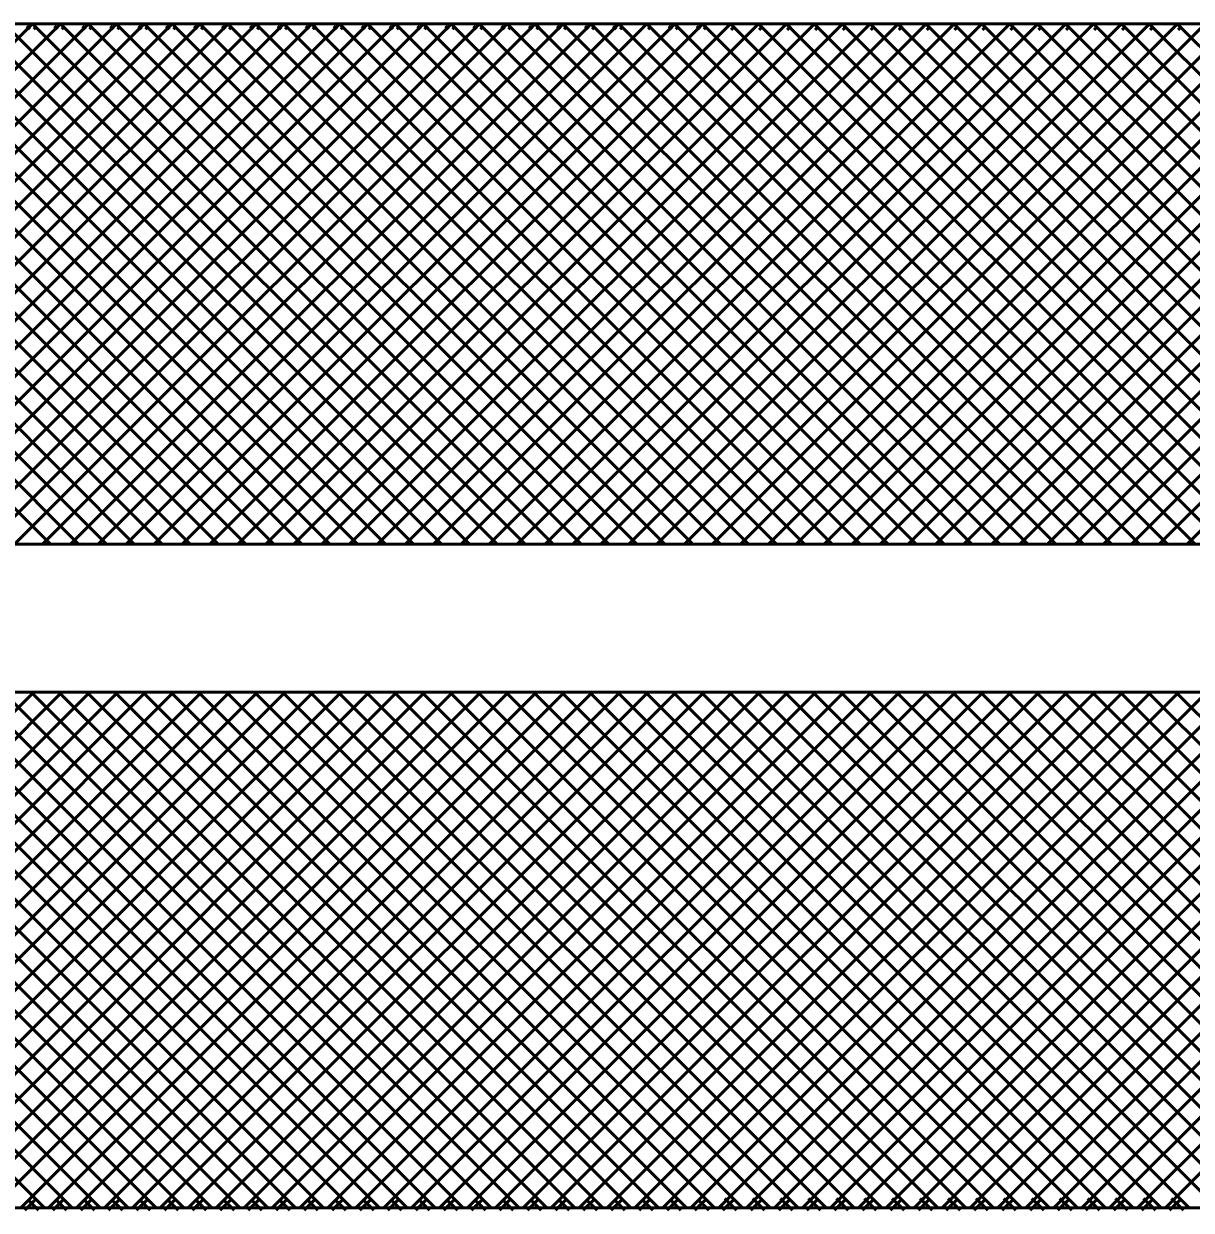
# Model space of a CAD drawing. Extents: x -1 to 679, y 0 to 440.
# Drawn here: x 78.29 to 84.2, y 356.59 to 362.61 of the extents above; entities that cross this region are included whole.
import ezdxf

# ---------------------------------------------------------------- set-up
doc = ezdxf.new("R2010")
doc.units = 0
doc.header["$LTSCALE"] = 0.8
doc.layers.add('1', color=7, linetype='Continuous', lineweight=53)

msp = doc.modelspace()

# ---------------------------------------------------------------- linework, layer by layer
at = {"layer": '1'}
for p, q in [((75.6989, 359.9678), (78.3362, 362.6051)), ((78.4268, 359.9678), (75.7896, 362.6051)), ((75.8403, 359.9678), (78.4776, 362.6051)), ((78.5682, 359.9678), (75.931, 362.6051)), ((75.9817, 359.9678), (78.619, 362.6051)), ((78.7097, 359.9678), (76.0724, 362.6051)), ((76.1232, 359.9678), (78.7604, 362.6051)), ((78.8511, 359.9678), (76.2138, 362.6051)), ((76.2646, 359.9678), (78.9018, 362.6051)), ((78.9925, 359.9678), (76.3552, 362.6051)), ((76.4061, 359.9678), (79.0433, 362.6051)), ((79.1339, 359.9678), (76.4967, 362.6051)), ((76.5475, 359.9678), (79.1847, 362.6051)), ((79.2753, 359.9678), (76.6381, 362.6051)), ((76.6889, 359.9678), (79.3262, 362.6051)), ((79.4167, 359.9678), (76.7795, 362.6051)), ((76.8303, 359.9678), (79.4676, 362.6051)), ((79.5582, 359.9678), (76.9209, 362.6051)), ((76.9718, 359.9678), (79.609, 362.6051)), ((79.6997, 359.9678), (77.0624, 362.6051)), ((77.1132, 359.9678), (79.7504, 362.6051)), ((79.8411, 359.9678), (77.2038, 362.6051)), ((77.2546, 359.9678), (79.8918, 362.6051)), ((79.9825, 359.9678), (77.3452, 362.6051)), ((77.396, 359.9678), (80.0332, 362.6051)), ((80.1239, 359.9678), (77.4867, 362.6051)), ((77.5374, 359.9678), (80.1747, 362.6051)), ((80.2653, 359.9678), (77.6281, 362.6051)), ((77.6788, 359.9678), (80.3161, 362.6051)), ((80.4068, 359.9678), (77.7695, 362.6051)), ((77.8203, 359.9678), (80.4575, 362.6051)), ((80.5482, 359.9678), (77.9109, 362.6051)), ((77.9617, 359.9678), (80.5989, 362.6051)), ((80.6896, 359.9678), (78.0523, 362.6051)), ((78.1031, 359.9678), (80.7403, 362.6051)), ((80.831, 359.9678), (78.1937, 362.6051)), ((78.2445, 359.9678), (80.8817, 362.6051)), ((78.3216, 362.5772), (78.3062, 362.5926)), ((80.9724, 359.9678), (78.3352, 362.6051)), ((78.342, 362.5772), (78.3573, 362.5926)), ((78.3859, 359.9678), (81.0232, 362.6051)), ((78.463, 362.5772), (78.4477, 362.5926)), ((81.1138, 359.9678), (78.4766, 362.6051)), ((78.4834, 362.5772), (78.4988, 362.5926)), ((78.5273, 359.9678), (81.1646, 362.6051)), ((78.6044, 362.5772), (78.5891, 362.5926)), ((81.2553, 359.9678), (78.618, 362.6051)), ((78.6248, 362.5772), (78.6402, 362.5926)), ((78.6688, 359.9678), (81.306, 362.6051)), ((78.7458, 362.5772), (78.7305, 362.5926)), ((81.3967, 359.9678), (78.7594, 362.6051)), ((78.7662, 362.5772), (78.7816, 362.5926)), ((78.8102, 359.9678), (81.4474, 362.6051)), ((78.8872, 362.5772), (78.8719, 362.5926)), ((81.5381, 359.9678), (78.9008, 362.6051)), ((78.9077, 362.5772), (78.923, 362.5926)), ((78.9517, 359.9678), (81.5889, 362.6051)), ((79.0287, 362.5772), (79.0133, 362.5926)), ((81.6795, 359.9678), (79.0422, 362.6051)), ((79.0491, 362.5772), (79.0644, 362.5926)), ((79.0931, 359.9678), (81.7303, 362.6051)), ((79.1701, 362.5772), (79.1547, 362.5926)), ((81.8209, 359.9678), (79.1837, 362.6051)), ((79.1905, 362.5772), (79.2058, 362.5926)), ((79.2345, 359.9678), (81.8717, 362.6051)), ((79.3115, 362.5772), (79.2962, 362.5926)), ((81.9623, 359.9678), (79.3251, 362.6051)), ((79.3319, 362.5772), (79.3473, 362.5926)), ((79.3759, 359.9678), (82.0132, 362.6051)), ((79.4529, 362.5772), (79.4376, 362.5926)), ((82.1037, 359.9678), (79.4665, 362.6051)), ((79.4733, 362.5772), (79.4887, 362.5926)), ((79.5173, 359.9678), (82.1546, 362.6051)), ((79.5943, 362.5772), (79.579, 362.5926)), ((82.2452, 359.9678), (79.608, 362.6051)), ((79.6148, 362.5772), (79.6301, 362.5926)), ((79.6587, 359.9678), (82.296, 362.6051)), ((79.7357, 362.5772), (79.7204, 362.5926)), ((82.3867, 359.9678), (79.7494, 362.6051)), ((79.7562, 362.5772), (79.7715, 362.5926)), ((79.8002, 359.9678), (82.4374, 362.6051)), ((79.8772, 362.5772), (79.8618, 362.5926)), ((82.5281, 359.9678), (79.8908, 362.6051)), ((79.8976, 362.5772), (79.9129, 362.5926)), ((79.9416, 359.9678), (82.5788, 362.6051)), ((80.0186, 362.5772), (80.0032, 362.5926)), ((82.6695, 359.9678), (80.0322, 362.6051)), ((80.039, 362.5772), (80.0543, 362.5926)), ((80.083, 359.9678), (82.7202, 362.6051)), ((80.16, 362.5772), (80.1447, 362.5926)), ((82.8109, 359.9678), (80.1737, 362.6051)), ((80.1804, 362.5772), (80.1958, 362.5926)), ((80.2244, 359.9678), (82.8617, 362.6051)), ((80.3015, 362.5772), (80.2862, 362.5926)), ((82.9523, 359.9678), (80.3151, 362.6051)), ((80.3218, 362.5772), (80.3372, 362.5926)), ((80.3658, 359.9678), (83.0031, 362.6051)), ((80.4429, 362.5772), (80.4276, 362.5926)), ((83.0938, 359.9678), (80.4565, 362.6051)), ((80.4633, 362.5772), (80.4787, 362.5926)), ((80.5072, 359.9678), (83.1445, 362.6051)), ((80.5843, 362.5772), (80.569, 362.5926)), ((83.2352, 359.9678), (80.5979, 362.6051)), ((80.6047, 362.5772), (80.6201, 362.5926)), ((80.6487, 359.9678), (83.2859, 362.6051)), ((80.7257, 362.5772), (80.7104, 362.5926)), ((83.3766, 359.9678), (80.7393, 362.6051)), ((80.7462, 362.5772), (80.7615, 362.5926)), ((80.7901, 359.9678), (83.4273, 362.6051)), ((80.8672, 362.5772), (80.8518, 362.5926)), ((83.518, 359.9678), (80.8807, 362.6051)), ((80.8876, 362.5772), (80.9029, 362.5926)), ((80.9315, 359.9678), (83.5687, 362.6051)), ((81.0086, 362.5772), (80.9933, 362.5926)), ((83.6594, 359.9678), (81.0222, 362.6051)), ((81.029, 362.5772), (81.0443, 362.5926)), ((81.0729, 359.9678), (83.7102, 362.6051)), ((81.15, 362.5772), (81.1347, 362.5926)), ((83.8008, 359.9678), (81.1636, 362.6051)), ((81.1704, 362.5772), (81.1857, 362.5926)), ((81.2143, 359.9678), (83.8516, 362.6051)), ((81.2914, 362.5772), (81.2761, 362.5926)), ((83.9423, 359.9678), (81.305, 362.6051)), ((81.3118, 362.5772), (81.3272, 362.5926)), ((81.3558, 359.9678), (83.9931, 362.6051)), ((84.0837, 359.9678), (81.4464, 362.6051)), ((81.4532, 362.5772), (81.4686, 362.5926)), ((81.4972, 359.9678), (84.1345, 362.6051)), ((81.5742, 362.5772), (81.5589, 362.5926)), ((84.2251, 359.9678), (81.5878, 362.6051)), ((81.5947, 362.5772), (81.61, 362.5926)), ((81.6387, 359.9678), (84.2759, 362.6051)), ((81.7157, 362.5772), (81.7003, 362.5926)), ((84.3665, 359.9678), (81.7292, 362.6051)), ((81.7361, 362.5772), (81.7514, 362.5926)), ((81.7801, 359.9678), (84.4173, 362.6051)), ((84.5079, 359.9678), (81.8707, 362.6051)), ((81.8748, 362.5746), (81.8928, 362.5926)), ((81.9215, 359.9678), (84.5588, 362.6051)), ((84.6494, 359.9678), (82.0122, 362.6051)), ((82.0162, 362.5746), (82.0343, 362.5926)), ((82.0629, 359.9678), (84.7002, 362.6051)), ((84.7908, 359.9678), (82.1536, 362.6051)), ((82.1577, 362.5746), (82.1757, 362.5926)), ((82.2043, 359.9678), (84.8416, 362.6051)), ((84.9322, 359.9678), (82.295, 362.6051)), ((82.2991, 362.5746), (82.3171, 362.5926)), ((82.3457, 359.9678), (84.983, 362.6051)), ((85.0737, 359.9678), (82.4364, 362.6051)), ((82.4405, 362.5746), (82.4585, 362.5926)), ((82.4872, 359.9678), (85.1244, 362.6051)), ((85.2151, 359.9678), (82.5778, 362.6051)), ((82.5819, 362.5746), (82.5999, 362.5926)), ((82.6286, 359.9678), (85.2658, 362.6051)), ((85.3565, 359.9678), (82.7193, 362.6051)), ((82.7233, 362.5746), (82.7413, 362.5926)), ((82.77, 359.9678), (85.4072, 362.6051)), ((85.4979, 359.9678), (82.8607, 362.6051)), ((82.8648, 362.5746), (82.8828, 362.5926)), ((82.9114, 359.9678), (85.5487, 362.6051)), ((85.6393, 359.9678), (83.0021, 362.6051)), ((83.0062, 362.5746), (83.0242, 362.5926)), ((83.0528, 359.9678), (85.6901, 362.6051)), ((85.7807, 359.9678), (83.1435, 362.6051)), ((83.1477, 362.5746), (83.1657, 362.5926)), ((83.1942, 359.9678), (85.8315, 362.6051)), ((85.9222, 359.9678), (83.2849, 362.6051)), ((83.2891, 362.5746), (83.3071, 362.5926)), ((83.3357, 359.9678), (85.9729, 362.6051)), ((86.0636, 359.9678), (83.4263, 362.6051)), ((83.4305, 362.5746), (83.4485, 362.5926)), ((83.4771, 359.9678), (86.1143, 362.6051)), ((86.205, 359.9678), (83.5678, 362.6051)), ((83.5719, 362.5746), (83.5899, 362.5926)), ((83.6185, 359.9678), (86.2557, 362.6051)), ((86.3464, 359.9678), (83.7092, 362.6051)), ((83.7133, 362.5746), (83.7313, 362.5926)), ((83.7599, 359.9678), (86.3972, 362.6051)), ((86.4878, 359.9678), (83.8506, 362.6051)), ((83.8547, 362.5746), (83.8727, 362.5926)), ((83.9014, 359.9678), (86.5387, 362.6051)), ((86.6292, 359.9678), (83.992, 362.6051)), ((83.9962, 362.5746), (84.0142, 362.5926)), ((84.0428, 359.9678), (86.6801, 362.6051)), ((86.7707, 359.9678), (84.1334, 362.6051)), ((84.1376, 362.5746), (84.1556, 362.5926)), ((84.1842, 359.9678), (86.8215, 362.6051)), ((75.7303, 356.6051), (78.3431, 359.2178)), ((78.3955, 356.6051), (75.7827, 359.2178)), ((75.8717, 356.6051), (78.4845, 359.2178)), ((78.5369, 356.6051), (75.9242, 359.2178)), ((76.0132, 356.6051), (78.6259, 359.2178)), ((78.6783, 356.6051), (76.0656, 359.2178)), ((76.1546, 356.6051), (78.7673, 359.2178)), ((78.8197, 356.6051), (76.207, 359.2178)), ((76.296, 356.6051), (78.9087, 359.2178)), ((78.9612, 356.6051), (76.3484, 359.2178)), ((76.4374, 356.6051), (79.0502, 359.2178)), ((79.1026, 356.6051), (76.4898, 359.2178)), ((76.5788, 356.6051), (79.1916, 359.2178)), ((79.244, 356.6051), (76.6312, 359.2178)), ((76.7202, 356.6051), (79.333, 359.2178)), ((79.3854, 356.6051), (76.7727, 359.2178)), ((76.8617, 356.6051), (79.4744, 359.2178)), ((79.5268, 356.6051), (76.9141, 359.2178)), ((77.0031, 356.6051), (79.6158, 359.2178)), ((79.6683, 356.6051), (77.0555, 359.2178)), ((77.1445, 356.6051), (79.7572, 359.2178)), ((79.8097, 356.6051), (77.1969, 359.2178)), ((77.2859, 356.6051), (79.8987, 359.2178)), ((79.9511, 356.6051), (77.3383, 359.2178)), ((77.4273, 356.6051), (80.0401, 359.2178)), ((80.0925, 356.6051), (77.4797, 359.2178)), ((77.5687, 356.6051), (80.1815, 359.2178)), ((80.2339, 356.6051), (77.6212, 359.2178)), ((77.7102, 356.6051), (80.3229, 359.2178)), ((80.3753, 356.6051), (77.7626, 359.2178)), ((77.8516, 356.6051), (80.4643, 359.2178)), ((80.5168, 356.6051), (77.9041, 359.2178)), ((77.9931, 356.6051), (80.6058, 359.2178)), ((80.6582, 356.6051), (78.0455, 359.2178)), ((78.1345, 356.6051), (80.7472, 359.2178)), ((80.7997, 356.6051), (78.1869, 359.2178)), ((78.2759, 356.6051), (80.8887, 359.2178)), ((80.9411, 356.6051), (78.3283, 359.2178)), ((78.4173, 356.6051), (81.0301, 359.2178)), ((81.0825, 356.6051), (78.4697, 359.2178)), ((78.5588, 356.6051), (81.1715, 359.2178)), ((81.2239, 356.6051), (78.6112, 359.2178)), ((78.7002, 356.6051), (81.3129, 359.2178)), ((81.3653, 356.6051), (78.7526, 359.2178)), ((78.8416, 356.6051), (81.4543, 359.2178)), ((81.5067, 356.6051), (78.894, 359.2178)), ((78.983, 356.6051), (81.5957, 359.2178)), ((81.6482, 356.6051), (79.0354, 359.2178)), ((79.1244, 356.6051), (81.7372, 359.2178)), ((81.7896, 356.6051), (79.1768, 359.2178)), ((79.2658, 356.6051), (81.8786, 359.2178)), ((81.931, 356.6051), (79.3182, 359.2178)), ((79.4072, 356.6051), (82.02, 359.2178)), ((82.0724, 356.6051), (79.4597, 359.2178)), ((79.5487, 356.6051), (82.1614, 359.2178)), ((82.2138, 356.6051), (79.6011, 359.2178)), ((79.6901, 356.6051), (82.3028, 359.2178)), ((82.3552, 356.6051), (79.7425, 359.2178)), ((79.8315, 356.6051), (82.4442, 359.2178)), ((82.4967, 356.6051), (79.8839, 359.2178)), ((79.9729, 356.6051), (82.5857, 359.2178)), ((82.6381, 356.6051), (80.0253, 359.2178)), ((80.1143, 356.6051), (82.7271, 359.2178)), ((82.7795, 356.6051), (80.1667, 359.2178)), ((80.2557, 356.6051), (82.8685, 359.2178)), ((82.9209, 356.6051), (80.3082, 359.2178)), ((80.3972, 356.6051), (83.0099, 359.2178)), ((83.0624, 356.6051), (80.4497, 359.2178)), ((80.5387, 356.6051), (83.1514, 359.2178)), ((83.2038, 356.6051), (80.5911, 359.2178)), ((80.6801, 356.6051), (83.2928, 359.2178)), ((83.3452, 356.6051), (80.7325, 359.2178)), ((80.8215, 356.6051), (83.4342, 359.2178)), ((83.4867, 356.6051), (80.8739, 359.2178)), ((80.9629, 356.6051), (83.5757, 359.2178)), ((83.6281, 356.6051), (81.0153, 359.2178)), ((81.1043, 356.6051), (83.7171, 359.2178)), ((83.7695, 356.6051), (81.1568, 359.2178)), ((81.2458, 356.6051), (83.8585, 359.2178)), ((83.9109, 356.6051), (81.2982, 359.2178)), ((81.3872, 356.6051), (83.9999, 359.2178)), ((84.0523, 356.6051), (81.4396, 359.2178)), ((81.5286, 356.6051), (84.1413, 359.2178)), ((84.1937, 356.6051), (81.581, 359.2178)), ((81.67, 356.6051), (84.2827, 359.2178)), ((84.3352, 356.6051), (81.7224, 359.2178)), ((81.8114, 356.6051), (84.4242, 359.2178)), ((84.4766, 356.6051), (81.8638, 359.2178)), ((81.9528, 356.6051), (84.5656, 359.2178)), ((84.618, 356.6051), (82.0053, 359.2178)), ((82.0943, 356.6051), (84.707, 359.2178)), ((84.7594, 356.6051), (82.1467, 359.2178)), ((82.2357, 356.6051), (84.8484, 359.2178)), ((84.9008, 356.6051), (82.2881, 359.2178)), ((82.3771, 356.6051), (84.9898, 359.2178)), ((85.0422, 356.6051), (82.4295, 359.2178)), ((82.5185, 356.6051), (85.1312, 359.2178)), ((85.1837, 356.6051), (82.5709, 359.2178)), ((82.6599, 356.6051), (85.2727, 359.2178)), ((85.3251, 356.6051), (82.7123, 359.2178)), ((82.8013, 356.6051), (85.4141, 359.2178)), ((85.4665, 356.6051), (82.8537, 359.2178)), ((82.9428, 356.6051), (85.5555, 359.2178)), ((85.608, 356.6051), (82.9952, 359.2178)), ((83.0842, 356.6051), (85.697, 359.2178)), ((85.7494, 356.6051), (83.1367, 359.2178)), ((83.2257, 356.6051), (85.8384, 359.2178)), ((85.8908, 356.6051), (83.2781, 359.2178)), ((83.3671, 356.6051), (85.9798, 359.2178)), ((86.0322, 356.6051), (83.4195, 359.2178)), ((83.5085, 356.6051), (86.1213, 359.2178)), ((86.1737, 356.6051), (83.5609, 359.2178)), ((83.6499, 356.6051), (86.2627, 359.2178)), ((86.3151, 356.6051), (83.7023, 359.2178)), ((83.7913, 356.6051), (86.4041, 359.2178)), ((86.4565, 356.6051), (83.8438, 359.2178)), ((83.9327, 356.6051), (86.5455, 359.2178)), ((86.5979, 356.6051), (83.9852, 359.2178)), ((84.0742, 356.6051), (86.6869, 359.2178)), ((86.7393, 356.6051), (84.1266, 359.2178)), ((78.297, 356.5926), (78.3516, 356.6472)), ((78.3665, 356.5926), (78.3119, 356.6472)), ((78.4384, 356.5926), (78.493, 356.6472)), ((78.5079, 356.5926), (78.4533, 356.6472)), ((78.5798, 356.5926), (78.6344, 356.6472)), ((78.6494, 356.5926), (78.5948, 356.6472)), ((78.7212, 356.5926), (78.7758, 356.6472)), ((78.7908, 356.5926), (78.7362, 356.6472)), ((78.8627, 356.5926), (78.9172, 356.6472)), ((78.9322, 356.5926), (78.8777, 356.6472)), ((79.0041, 356.5926), (79.0587, 356.6472)), ((79.0737, 356.5926), (79.0191, 356.6472)), ((79.1455, 356.5926), (79.2001, 356.6472)), ((79.2151, 356.5926), (79.1605, 356.6472)), ((79.2869, 356.5926), (79.3415, 356.6472)), ((79.3565, 356.5926), (79.3019, 356.6472)), ((79.4283, 356.5926), (79.4829, 356.6472)), ((79.4979, 356.5926), (79.4433, 356.6472)), ((79.5698, 356.5926), (79.6244, 356.6472)), ((79.6393, 356.5926), (79.5847, 356.6472)), ((79.7112, 356.5926), (79.7658, 356.6472)), ((79.7807, 356.5926), (79.7262, 356.6472)), ((79.8527, 356.5926), (79.9072, 356.6472)), ((79.9222, 356.5926), (79.8676, 356.6472)), ((79.9941, 356.5926), (80.0487, 356.6472)), ((80.0636, 356.5926), (80.009, 356.6472)), ((80.1355, 356.5926), (80.1901, 356.6472)), ((80.205, 356.5926), (80.1504, 356.6472)), ((80.2769, 356.5926), (80.3315, 356.6472)), ((80.3464, 356.5926), (80.2918, 356.6472)), ((80.4183, 356.5926), (80.4729, 356.6472)), ((80.4878, 356.5926), (80.4333, 356.6472)), ((80.5597, 356.5926), (80.6143, 356.6472)), ((80.6292, 356.5926), (80.5747, 356.6472)), ((80.7012, 356.5926), (80.7557, 356.6472)), ((80.7707, 356.5926), (80.7161, 356.6472)), ((80.8426, 356.5926), (80.8972, 356.6472)), ((80.9121, 356.5926), (80.8575, 356.6472)), ((80.984, 356.5926), (81.0386, 356.6472)), ((81.0535, 356.5926), (80.9989, 356.6472)), ((81.1254, 356.5926), (81.18, 356.6472)), ((81.195, 356.5926), (81.1404, 356.6472)), ((81.2668, 356.5926), (81.3214, 356.6472)), ((81.3364, 356.5926), (81.2818, 356.6472)), ((81.4082, 356.5926), (81.4628, 356.6472)), ((81.4778, 356.5926), (81.4232, 356.6472)), ((81.5497, 356.5926), (81.6042, 356.6472)), ((81.6192, 356.5926), (81.5647, 356.6472)), ((81.6911, 356.5926), (81.7457, 356.6472)), ((81.7607, 356.5926), (81.7061, 356.6472)), ((81.8325, 356.5926), (81.8927, 356.6528)), ((81.9021, 356.5926), (81.8418, 356.6528)), ((81.9739, 356.5926), (82.0342, 356.6528)), ((82.0435, 356.5926), (81.9832, 356.6528)), ((82.1154, 356.5926), (82.1757, 356.6528)), ((82.1849, 356.5926), (82.1247, 356.6528)), ((82.2568, 356.5926), (82.3171, 356.6528)), ((82.3263, 356.5926), (82.2661, 356.6528)), ((82.3982, 356.5926), (82.4585, 356.6528)), ((82.4677, 356.5926), (82.4075, 356.6528)), ((82.5397, 356.5926), (82.5999, 356.6528)), ((82.6092, 356.5926), (82.5489, 356.6528)), ((82.6811, 356.5926), (82.7413, 356.6528)), ((82.7506, 356.5926), (82.6903, 356.6528)), ((82.8225, 356.5926), (82.8828, 356.6528)), ((82.892, 356.5926), (82.8317, 356.6528)), ((82.9639, 356.5926), (83.0242, 356.6528)), ((83.0334, 356.5926), (82.9732, 356.6528)), ((83.1053, 356.5926), (83.1656, 356.6528)), ((83.1748, 356.5926), (83.1146, 356.6528)), ((83.2467, 356.5926), (83.307, 356.6528)), ((83.3162, 356.5926), (83.256, 356.6528)), ((83.3882, 356.5926), (83.4484, 356.6528)), ((83.4577, 356.5926), (83.3974, 356.6528)), ((83.5296, 356.5926), (83.5898, 356.6528)), ((83.5991, 356.5926), (83.5388, 356.6528)), ((83.671, 356.5926), (83.7313, 356.6528)), ((83.7406, 356.5926), (83.6803, 356.6528)), ((83.8124, 356.5926), (83.8727, 356.6528)), ((83.882, 356.5926), (83.8217, 356.6528)), ((83.9538, 356.5926), (84.0141, 356.6528)), ((84.0234, 356.5926), (83.9632, 356.6528)), ((84.0952, 356.5926), (84.1555, 356.6528)), ((84.1648, 356.5926), (84.1046, 356.6528))]:
    msp.add_line(p, q, dxfattribs=at)
for points in [[(72.4325, 356.6051), (72.4325, 362.6051), (84.9128, 362.6051), (92.9128, 362.6051), (102.9128, 360.6051), (102.9128, 358.6051), (97.9129, 357.6051), (92.9128, 356.6051), (84.9128, 356.6051), (72.4128, 356.6051)], [(72.9303, 359.2178), (72.9303, 359.9678), (102.4303, 359.9678), (102.4303, 359.2178)]]:
    msp.add_lwpolyline(points, close=True, dxfattribs=at)

doc.saveas('drawing.dxf')
